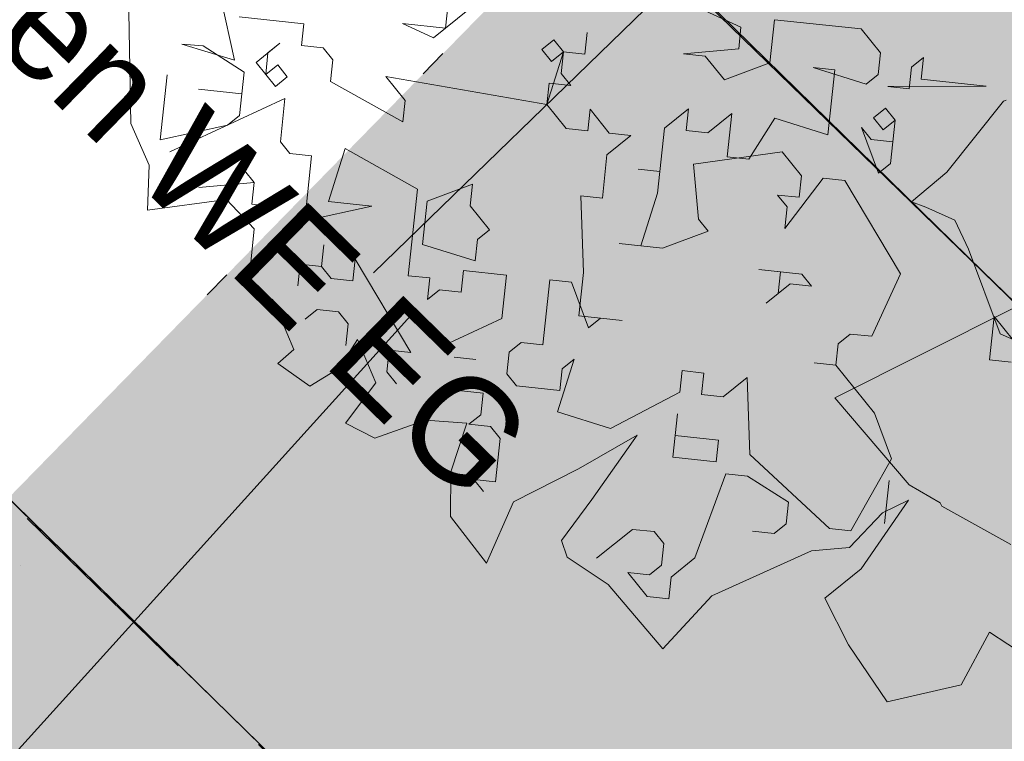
# Model space of a CAD drawing. Header units: metres. Extents: x -228 to 168, y -124 to 293.
# Tile 388 of 613: x -6.36 to -2.86, y 120.11 to 122.67. Entities that reach past the tile are written whole.
import ezdxf

# ---------------------------------------------------------------- set-up
doc = ezdxf.new("R2010")
doc.units = ezdxf.units.M
doc.header["$MEASUREMENT"] = 0
doc.linetypes.add('Strichlinie_ eng', pattern=[1.15, 0.75, -0.4])
doc.linetypes.add('Wipeout_Contour', pattern=[1, 0, -1])
for name, color, linetype in [('Bepflanzung.3 _ UMGEBUNG', 7, 'Continuous'), ('Gebäude.3 _ UMGEBUNG', 7, 'Continuous'), ('Parzellen.3 _ UMGEBUNG', 7, 'Continuous')]:
    doc.layers.add(name, color=color, linetype=linetype)
doc.styles.add('ERSTELLTER_STIL_1', font='txt')

msp = doc.modelspace()

# ---------------------------------------------------------------- hatches: boundary and pattern name
at = {"layer": 'Bepflanzung.3 _ UMGEBUNG', "linetype": 'Continuous', "lineweight": 18, "true_color": 0xc5c5a2}
msp.add_hatch(color=9, dxfattribs=at).paths.add_polyline_path([(-5.6286, 122.0353), (-5.5308, 121.9314), (-5.5523, 121.7164), (-5.4636, 121.6797), (-5.3899, 121.5027), (-5.4466, 121.4519), (-5.3331, 121.3712), (-5.228, 121.4363), (-5.1625, 121.5383), (-5.0973, 121.3841), (-5.2052, 121.2403), (-5.1013, 121.187), (-4.9207, 121.2507), (-4.7746, 121.2404), (-4.8314, 121.0666), (-4.8326, 120.9081), (-4.704, 120.742), (-4.6083, 120.9609), (-4.3777, 121.0779), (-4.1686, 121.1972), (-4.3294, 120.9691), (-4.4378, 120.8226), (-4.4173, 120.7633), (-4.2716, 120.6669), (-4.0775, 120.4383), (-3.9035, 120.6267), (-3.5485, 120.7867), (-3.4132, 120.7978), (-3.2963, 120.9216), (-3.2043, 120.9662), (-3.3722, 120.7225), (-3.5009, 120.6174), (-3.417, 120.4522), (-3.2796, 120.2496), (-3.0169, 120.3102), (-2.9153, 120.4974), (-2.6433, 120.3168), (-2.2536, 120.2852), (-2.1554, 120.4317), (-2.1314, 120.6494), (-2.2818, 120.8237), (-2.336, 120.9276), (-2.1202, 120.8554), (-1.9964, 120.6691), (-1.9031, 120.8084), (-1.6672, 120.7578), (-1.4162, 120.8617), (-1.2938, 120.7852), (-0.9857, 120.7935), (-1.1218, 120.9119), (-1.0041, 121.0377), (-1.0139, 121.1675), (-0.9579, 121.2705), (-0.6276, 121.1843), (-0.4495, 121.385), (-0.3769, 121.5027), (-0.5284, 121.6661), (-0.5649, 121.8336), (-0.6431, 121.9183), (-0.3843, 121.8224), (-0.0828, 121.9182), (0.041, 122.0605), (0.3242, 122.2944), (0.4314, 122.4301), (0.1634, 122.3716), (-0.1235, 122.2388), (-0.4346, 122.1849), (-0.4195, 122.3251), (-0.1333, 122.4247), (-0.2727, 122.7543), (-0.7249, 122.7962), (-0.8794, 122.6634), (-1.1212, 122.6457), (-1.1495, 122.8396), (-0.6012, 122.9487), (-0.3749, 123.2279), (-0.2945, 123.135), (-0.0987, 122.9777), (0.0182, 122.9678), (0.2408, 122.9789), (0.3679, 123.1867), (0.5033, 123.3548), (0.5835, 123.6427), (0.3709, 123.7573), (0.1778, 123.9295), (-0.1009, 123.8721), (-0.1828, 123.9736), (-0.1953, 124.1113), (0.1549, 124.0252), (0.264, 124.2242), (0.4586, 124.4119), (0.4817, 124.5321), (0.2863, 124.6866), (0.1379, 124.7974), (-0.1954, 124.5878), (-0.6615, 124.3597), (-0.1461, 124.8443), (0.1572, 124.9882), (0.0935, 125.1542), (0.06, 125.5296), (-0.1679, 125.4698), (-0.2902, 125.2796), (-0.5234, 125.4147), (-0.697, 125.1978), (-0.8545, 125.0511), (-0.9664, 125.1776), (-0.7061, 125.6674), (-0.4991, 125.75), (-0.5119, 125.9381), (-0.7487, 125.8849), (-0.8365, 125.9815), (-0.5262, 126.1491), (-0.8056, 126.2607), (-1.0187, 126.4467), (-1.0981, 126.6699), (-1.4618, 126.5525), (-1.74, 126.3492), (-1.886, 126.7059), (-1.7871, 127.0017), (-2.0457, 127.0626), (-2.1555, 126.9213), (-2.3278, 126.8434), (-2.701, 126.732), (-2.7501, 126.4616), (-2.681, 126.2415), (-2.9334, 126.1759), (-3.149, 126.199), (-3.2269, 126.3922), (-3.3823, 126.464), (-3.3108, 126.9139), (-3.5663, 126.8131), (-3.6418, 126.6881), (-3.7675, 126.6852), (-4.0679, 126.958), (-4.121, 126.7449), (-4.0779, 126.435), (-4.2075, 126.4979), (-4.3247, 126.5769), (-4.5807, 126.377), (-4.7542, 126.2763), (-5.1872, 126.2922), (-5.1595, 125.8654), (-5.2583, 125.5963), (-5.5404, 125.6104), (-5.7173, 125.5367), (-5.8901, 125.4308), (-5.7786, 125.2706), (-5.6851, 125.099), (-5.4842, 125.0155), (-5.6565, 124.9849), (-5.8549, 124.892), (-6.0536, 124.6952), (-6.2553, 124.5211), (-6.0424, 124.4374), (-5.8162, 124.4622), (-5.7435, 124.2253), (-5.5238, 124.0983), (-5.5744, 123.8693), (-5.5579, 123.6167), (-5.7332, 123.9428), (-5.853, 123.8539), (-6.0097, 124.0222), (-6.2727, 123.8523), (-6.3532, 123.5937), (-5.7794, 123.3449), (-6.0909, 123.1569), (-6.2258, 122.7593), (-5.9766, 122.7019), (-5.9689, 122.3064), (-5.904, 122.1572), (-5.9101, 121.9972)])
at = {"layer": 'Gebäude.3 _ UMGEBUNG', "linetype": 'Continuous', "lineweight": 18, "true_color": 0xe9eed8}
for points in [[(-15.7373, 134.2209), (-2.7244, 121.5702), (2.708, 127.126), (0.92, 128.8742), (-2.0163, 125.8712), (-9.8814, 133.5616), (-0.0936, 143.5716), (7.7714, 135.8812), (6.1472, 134.2202), (7.9352, 132.4719), (4.3159, 128.7705), (8.9704, 124.2193), (10.0191, 125.2918), (7.3161, 127.9348), (15.0065, 135.7998), (25.7315, 125.313), (18.0411, 117.448), (16.5394, 118.9163), (15.4906, 117.8437), (19.0658, 114.3478), (29.6211, 125.1428), (6.6272, 156.0287), (5.4824, 154.8368), (-10.2441, 140.0014)], [(-43.2878, 108.5399), (-29.6949, 92.6005), (-14.965, 107.6649), (-16.5485, 109.2132), (-26.0566, 99.4892), (-34.4936, 107.7389), (-24.9855, 117.4629), (-21.482, 114.0372), (-10.6456, 125.1197), (4.1644, 110.6385), (-4.5746, 101.701), (-3.7653, 100.9097), (7.0711, 111.9922), (-15.6278, 134.187), (-26.3525, 123.0586), (-27.0711, 122.3849), (-42.3739, 109.3086)]]:
    msp.add_hatch(color=254, dxfattribs=at).paths.add_polyline_path(points)
at = {"layer": 'Gebäude.3 _ UMGEBUNG', "linetype": 'Continuous', "lineweight": 18, "true_color": 0x262619}
msp.add_hatch(color=250, dxfattribs=at).paths.add_polyline_path([(-1.7804, 125.6405), (-9.8814, 133.5616), (-5.1158, 138.4353), (-8.2729, 141.5202), (-15.6213, 134.1718), (-2.9389, 121.7799), (-0.435, 124.325)])
at = {"layer": 'Gebäude.3 _ UMGEBUNG', "linetype": 'Continuous', "lineweight": 18, "true_color": 0x191911}
msp.add_hatch(color=250, dxfattribs=at).paths.add_polyline_path([(-1.6909, 116.3638), (0.4063, 118.509), (-8.5695, 127.2808), (-10.6644, 125.138)])
at = {"layer": 'Gebäude.3 _ UMGEBUNG', "linetype": 'Continuous', "lineweight": 18, "true_color": 0x3f3f2c}
for points in [[(-3.193, 122.027), (-3.142, 122.0086), (-3.0386, 121.9619), (-2.9906, 121.8591), (-2.8783, 121.5579), (-2.8, 121.5238), (-1.7815, 122.4769), (-1.7093, 122.6084), (-1.6665, 122.6409), (-1.645, 122.62), (-1.6321, 122.6297), (-1.6046, 122.6578), (-1.5928, 122.6869), (-1.5698, 122.6935), (-1.3293, 122.9394), (-1.3689, 122.9698), (-1.2269, 123.0441), (-1.1781, 123.0941), (-1.1169, 123.2644), (-1.0837, 123.3319), (-0.8429, 123.4369), (-0.8264, 123.4537), (-0.7522, 123.5569), (-0.7025, 123.5804), (-0.6356, 123.6489), (-0.6075, 123.7578), (-0.5374, 123.8552), (-0.2963, 123.9958), (-0.2945, 123.9977), (-0.2902, 124.0066), (-0.2733, 124.0194), (-0.2646, 124.0283), (-0.1645, 124.2748), (0.1244, 124.4262), (0.1625, 124.4651), (0.2261, 124.642), (0.2593, 124.7095), (0.5064, 124.8173), (0.5908, 124.9345), (0.648, 124.9617), (0.7059, 125.0209), (0.7354, 125.1355), (0.8055, 125.2329), (1.0479, 125.3742), (1.0535, 125.3858), (1.0761, 125.3995), (1.349, 125.6786), (1.4209, 125.7659), (1.4453, 125.7771), (1.5151, 125.8484), (1.6052, 126.1047), (1.9791, 126.4977), (2.1913, 126.5975), (2.2896, 126.8773), (1.8185, 127.2653), (1.4682, 126.9839), (1.3446, 126.69), (1.0967, 126.5396), (0.8431, 126.3304), (0.7803, 126.0724), (0.7501, 126.0437), (0.5056, 125.911), (0.4353, 125.7757), (0.2957, 125.7032), (0.2209, 125.776), (0.1402, 125.5479), (-0.1184, 125.3719), (-0.206, 125.0921), (-0.4671, 124.9304), (-0.7251, 124.5332), (-0.7412, 124.5243), (-0.7956, 124.5943), (-0.8474, 124.5293), (-0.8421, 124.5241), (-0.9076, 124.3981), (-1.0473, 124.3255), (-1.122, 124.3984), (-1.2028, 124.1703), (-1.4614, 123.9942), (-1.549, 123.7144), (-1.81, 123.5528), (-1.9664, 123.3121), (-2.1385, 123.2166), (-2.1904, 123.1516), (-2.1767, 123.1383), (-2.2614, 122.9646), (-2.3948, 122.8909), (-2.5213, 122.6431), (-2.5492, 122.6122), (-2.8055, 122.5429), (-2.857, 122.3892), (-2.8658, 122.3851), (-3.0676, 122.1326)], [(-4.2746, 101.4876), (-3.8751, 101.2052), (-3.6487, 101.092), (-3.6488, 101.3072), (-3.4388, 101.3073), (-3.069, 101.7497), (-3.0229, 101.8533), (-2.9205, 101.902), (-2.62, 102.0163), (-2.5864, 102.0949), (-2.2793, 102.3611), (-2.2158, 102.4718), (-2.2044, 102.4777), (-2.0693, 102.7236), (-2.0265, 102.7561), (-2.005, 102.7352), (-1.9689, 102.7626), (-1.9528, 102.8021), (-1.824, 102.8388), (-1.7765, 102.9459), (-1.6615, 103.0332), (-1.7289, 103.085), (-1.5489, 103.1793), (-1.4769, 103.3796), (-1.4437, 103.4471), (-1.1965, 103.5549), (-1.1122, 103.6721), (-1.0063, 103.7223), (-0.9675, 103.873), (-0.8974, 103.9704), (-0.655, 104.1118), (-0.6502, 104.1218), (-0.6259, 104.1402), (-0.5245, 104.39), (-0.2059, 104.5569), (-0.1339, 104.7572), (-0.1007, 104.8247), (0.1464, 104.9325), (0.2308, 105.0497), (0.3366, 105.0999), (0.3754, 105.2507), (0.4455, 105.3481), (0.6879, 105.4894), (0.6935, 105.501), (0.8026, 105.5672), (1.0609, 105.8811), (1.1386, 105.9166), (1.2452, 106.22), (1.2912, 106.3236), (1.3937, 106.3723), (1.6942, 106.4866), (1.7277, 106.5651), (1.9177, 106.7298), (1.8325, 106.813), (1.8533, 106.8229), (2.1132, 106.9218), (2.1736, 106.9835), (2.1874, 107.0158), (2.2525, 107.0722), (2.3772, 107.1997), (2.3812, 107.1958), (2.5344, 107.3524), (2.5304, 107.3564), (2.5469, 107.3733), (2.5581, 107.3927), (2.5694, 107.3986), (2.7046, 107.6445), (2.7474, 107.677), (2.7689, 107.6561), (2.805, 107.6835), (2.821, 107.723), (2.9259, 107.7529), (2.9642, 107.7921), (2.9973, 107.8668), (3.1124, 107.9541), (3.045, 108.0059), (3.225, 108.1002), (3.297, 108.3005), (3.3302, 108.368), (3.5773, 108.4758), (3.6617, 108.593), (3.7675, 108.6432), (3.8063, 108.7939), (3.8764, 108.8913), (4.1188, 109.0327), (4.1237, 109.0427), (4.1479, 109.0611), (4.2494, 109.311), (4.568, 109.4778), (4.6399, 109.6782), (4.6731, 109.7457), (4.9203, 109.8534), (5.0046, 109.9707), (5.1105, 110.0208), (5.1493, 110.1716), (5.2194, 110.269), (5.4618, 110.4104), (5.4674, 110.4219), (5.5764, 110.4881), (5.8347, 110.802), (5.9124, 110.8375), (6.019, 111.1409), (6.0651, 111.2445), (6.1675, 111.2932), (6.468, 111.4075), (6.5015, 111.4861), (6.5227, 111.5044), (6.5496, 111.4684), (6.6915, 111.6507), (6.9327, 111.7812), (7.0711, 111.9922), (6.9501, 112.1269), (6.8537, 112.3035), (6.6025, 112.428), (6.5296, 112.5619), (6.2827, 112.69), (6.252, 112.7181), (6.1843, 112.9749), (6.031, 113.0274), (6.0269, 113.0362), (5.7757, 113.2396), (5.5692, 113.4883), (5.5603, 113.4922), (5.5059, 113.6449), (5.2483, 113.7094), (5.2198, 113.7397), (5.0887, 113.9851), (4.9539, 114.0563), (4.8823, 114.1964), (4.9556, 114.2706), (4.7281, 114.3529), (4.5537, 114.6127), (4.2745, 114.7021), (4.1145, 114.9642), (3.7191, 115.2248), (3.7102, 115.241), (3.7805, 115.2949), (3.7159, 115.3471), (3.7107, 115.3419), (3.5851, 115.4082), (3.5135, 115.5483), (3.5868, 115.6226), (3.3592, 115.7048), (3.1849, 115.9646), (2.9057, 116.054), (2.7457, 116.3161), (2.4049, 116.5407), (2.4303, 116.5794), (2.3094, 116.7141), (2.2129, 116.8907), (1.9617, 117.0152), (1.8889, 117.1491), (1.642, 117.2772), (1.6112, 117.3053), (1.5435, 117.562), (1.3902, 117.6145), (1.3862, 117.6233), (1.135, 117.8268), (0.9284, 118.0755), (0.9196, 118.0794), (0.8652, 118.232), (0.6076, 118.2966), (0.5791, 118.3269), (0.448, 118.5722), (0.3132, 118.6434), (0.2415, 118.7835), (0.3149, 118.8578), (0.0873, 118.9401), (-0.087, 119.1998), (-0.3663, 119.2893), (-0.5262, 119.5513), (-0.9217, 119.8119), (-0.9305, 119.8282), (-0.8602, 119.882), (-0.9249, 119.9343), (-0.93, 119.929), (-1.0556, 119.9954), (-1.1273, 120.1355), (-1.0539, 120.2098), (-1.2815, 120.292), (-1.4558, 120.5518), (-1.7351, 120.6412), (-1.8951, 120.9033), (-2.1347, 121.0612), (-2.229, 121.234), (-2.2937, 121.2862), (-2.3071, 121.2727), (-2.4802, 121.3585), (-2.5531, 121.4924), (-2.8, 121.6205), (-2.8307, 121.6486), (-3.4654, 121.33), (-3.2012, 121.0211), (-3.0909, 120.9569), (-3.0851, 120.9455), (-2.84, 120.8087), (-2.8078, 120.7657), (-2.8289, 120.7444), (-2.8017, 120.7081), (-2.7623, 120.6918), (-2.7265, 120.5627), (-2.6197, 120.5145), (-2.5331, 120.3989), (-2.4809, 120.466), (-2.3878, 120.2853), (-2.1879, 120.212), (-2.1207, 120.1784), (-2.0145, 119.9306), (-1.8978, 119.8454), (-1.8484, 119.7393), (-1.6979, 119.6995), (-1.6009, 119.6288), (-1.4611, 119.3854), (-1.4512, 119.3805), (-1.4329, 119.3561), (-1.1838, 119.2531), (-1.019, 118.9334), (-0.8191, 118.8601), (-0.7518, 118.8265), (-0.6457, 118.5786), (-0.529, 118.4935), (-0.4795, 118.3873), (-0.329, 118.3475), (-0.2321, 118.2768), (-0.0923, 118.0335), (-0.0808, 118.0278), (-0.0153, 117.9183), (0.2969, 117.658), (0.3319, 117.5801), (0.6345, 117.4715), (0.7379, 117.4247), (0.7859, 117.322), (0.8982, 117.0207), (0.9765, 116.9867), (1.2408, 116.6778), (1.351, 116.6136), (1.3569, 116.6022), (1.6019, 116.4654), (1.6738, 116.3694), (1.7155, 116.2194), (1.8222, 116.1712), (1.9088, 116.0556), (1.9303, 116.0832), (2.0882, 116.0178), (2.253, 115.6982), (2.4528, 115.6249), (2.5201, 115.5912), (2.6262, 115.3434), (2.7429, 115.2582), (2.7924, 115.1521), (2.9429, 115.1123), (3.0398, 115.0416), (3.1796, 114.7983), (3.1896, 114.7933), (3.2078, 114.769), (3.457, 114.6659), (3.6218, 114.3462), (3.8216, 114.2729), (3.8889, 114.2393), (3.9951, 113.9914), (4.1117, 113.9063), (4.1612, 113.8002), (4.3117, 113.7604), (4.4087, 113.6896), (4.5484, 113.4463), (4.5599, 113.4406), (4.6255, 113.3312), (4.9376, 113.0708), (4.9726, 112.9929), (5.2753, 112.8843), (5.3786, 112.8376), (5.4266, 112.7348), (5.539, 112.4335), (5.6173, 112.3995), (5.8815, 112.0906), (5.943, 112.0548), (5.9225, 112.0493), (5.871, 111.8956), (5.8622, 111.8915), (5.6604, 111.639), (5.4131, 111.4308), (5.4092, 111.4219), (5.257, 111.3665), (5.1941, 111.1085), (5.1639, 111.0798), (4.9195, 110.9471), (4.8492, 110.8118), (4.7095, 110.7393), (4.6348, 110.8122), (4.554, 110.584), (4.2954, 110.408), (4.2078, 110.1282), (3.9468, 109.9665), (3.6888, 109.5694), (3.6726, 109.5604), (3.6183, 109.6304), (3.5664, 109.5654), (3.5717, 109.5602), (3.5062, 109.4342), (3.3666, 109.3617), (3.2918, 109.4345), (3.2111, 109.2064), (2.9524, 109.0304), (2.8648, 108.7505), (2.6038, 108.5889), (2.4475, 108.3482), (2.2753, 108.2527), (2.2235, 108.1877), (2.2371, 108.1744), (2.1524, 108.0008), (2.019, 107.927), (1.8926, 107.6793), (1.8646, 107.6484), (1.6083, 107.579), (1.5569, 107.4253), (1.5481, 107.4213), (1.3597, 107.1855), (1.1487, 107.1283), (1.0972, 106.9747), (1.0884, 106.9706), (0.8866, 106.718), (0.6393, 106.5099), (0.6354, 106.501), (0.4831, 106.4456), (0.4203, 106.1876), (0.3901, 106.1589), (0.1456, 106.0262), (0.0753, 105.8909), (-0.0643, 105.8184), (-0.1391, 105.8912), (-0.2198, 105.6631), (-0.4784, 105.4871), (-0.566, 105.2073), (-0.8271, 105.0456), (-1.0851, 104.6484), (-1.1012, 104.6395), (-1.1556, 104.7095), (-1.2074, 104.6445), (-1.2021, 104.6393), (-1.2676, 104.5133), (-1.4073, 104.4407), (-1.482, 104.5136), (-1.5628, 104.2855), (-1.8214, 104.1095), (-1.909, 103.8296), (-2.17, 103.668), (-2.3263, 103.4273), (-2.4985, 103.3318), (-2.5504, 103.2668), (-2.5367, 103.2535), (-2.6214, 103.0798), (-2.7548, 103.0061), (-2.8813, 102.7583), (-2.9092, 102.7275), (-3.1655, 102.6581), (-3.3413, 102.3241), (-3.6491, 102.1124), (-3.7267, 101.8235), (-4.1132, 101.7576), (-4.0276, 101.5577)]]:
    msp.add_hatch(color=49, dxfattribs=at).paths.add_polyline_path(points)
at = {"layer": 'Gebäude.3 _ UMGEBUNG', "linetype": 'Continuous', "lineweight": 18, "true_color": 0xe6e600}
h = msp.add_hatch(dxfattribs=at)
h.set_pattern_fill('Teppich', color=2, style=0, pattern_type=2)
h.set_pattern_definition([(45, (2e-16, 3), (-0.954594, 0.954594), [0, -0.9, 0, -1.35]), (110, (3, 3), (1.268585, 0.461727), [0, -0.66, 0, -1.14])])
h.paths.add_polyline_path([(-10.6456, 125.1197), (-14.8403, 120.8297), (-0.0303, 106.3485), (4.1644, 110.6385)])
at = {"layer": 'Gebäude.3 _ UMGEBUNG', "linetype": 'Continuous', "lineweight": 18, "true_color": 0x545454}
msp.add_hatch(color=251, dxfattribs=at).paths.add_polyline_path([(-10.6456, 125.1197), (-14.8403, 120.8297), (-0.0303, 106.3485), (4.1644, 110.6385)])

# ---------------------------------------------------------------- linework, layer by layer
at = {"layer": 'Bepflanzung.3 _ UMGEBUNG', "color": 43, "linetype": 'Continuous', "lineweight": 18, "true_color": 0xa8a873}
for p, q in [((-3.3038, 122.5567), (-3.3724, 122.6419)), ((-3.312, 122.4799), (-3.3038, 122.5567)), ((-3.2008, 122.429), (-3.1926, 122.5059)), ((-3.1926, 122.5059), (-3.15, 122.5402)), ((-3.15, 122.5402), (-3.1582, 122.4634)), ((-3.4905, 122.2657), (-3.4658, 122.4963)), ((-3.3546, 122.4455), (-3.312, 122.4799)), ((-2.9276, 122.4386), (-3.2777, 122.4373)), ((-3.2777, 122.4373), (-3.2008, 122.429)), ((-3.1582, 122.4634), (-2.9276, 122.4386)), ((-3.3285, 122.3261), (-3.2859, 122.3604)), ((-3.2859, 122.3604), (-3.2516, 122.3178)), ((-3.2942, 122.2835), (-3.3285, 122.3261)), ((-3.2516, 122.3178), (-3.2942, 122.2835)), ((-3.2516, 122.3178), (-3.2681, 122.1641)), ((-3.2599, 122.241), (-3.2516, 122.3178)), ((-3.3107, 122.1297), (-3.3711, 122.2918)), ((-3.3711, 122.2918), (-3.3367, 122.2492)), ((-3.3367, 122.2492), (-3.2599, 122.241)), ((-3.2681, 122.1641), (-3.3107, 122.1297)), ((-3.4301, 122.1037), (-3.507, 122.1119)), ((-3.2325, 121.7714), (-3.4301, 122.1037)), ((-3.3341, 121.549), (-3.2325, 121.7714)), ((-2.9153, 121.4652), (-2.8988, 121.619)), ((-2.8988, 121.619), (-2.8302, 121.5338)), ((-3.4535, 121.5229), (-3.411, 121.5572)), ((-3.411, 121.5572), (-3.3341, 121.549)), ((-3.4618, 121.446), (-3.4535, 121.5229)), ((-2.8385, 121.4569), (-2.9153, 121.4652)), ((-3.3245, 121.2758), (-3.4618, 121.446)), ((-3.2641, 121.1138), (-3.3245, 121.2758)), ((-3.4083, 120.857), (-3.2641, 121.1138)), ((-3.2888, 120.8831), (-3.2724, 121.0369)), ((-3.2043, 120.9662), (-3.3722, 120.7225)), ((-3.2963, 120.9216), (-3.2043, 120.9662)), ((-3.4132, 120.7978), (-3.2963, 120.9216)), ((-3.4852, 120.8653), (-3.4083, 120.857)), ((-3.3722, 120.7225), (-3.5009, 120.6174)), ((-3.5009, 120.6174), (-3.417, 120.4522)), ((-3.0169, 120.3102), (-2.9153, 120.4974)), ((-2.9153, 120.4974), (-2.6433, 120.3168)), ((-3.417, 120.4522), (-3.2796, 120.2496)), ((-3.2796, 120.2496), (-3.0169, 120.3102))]:
    msp.add_line(p, q, dxfattribs=at)
at = {"layer": 'Gebäude.3 _ UMGEBUNG', "color": 57, "linetype": 'Continuous', "lineweight": 18, "true_color": 0x7e7e59, "flags": 128}
for points in [[(-2.8, 121.5238), (-2.8783, 121.5579), (-2.9906, 121.8591), (-3.0386, 121.9619), (-3.142, 122.0086), (-3.193, 122.027), (-3.0676, 122.1326), (-2.8658, 122.3851), (-2.857, 122.3892)], [(-2.84, 120.8087), (-3.0851, 120.9455), (-3.0909, 120.9569), (-3.2012, 121.0211), (-3.4654, 121.33), (-2.8307, 121.6486)]]:
    msp.add_lwpolyline(points, dxfattribs=at)

# ---------------------------------------------------------------- next in the draw order: wipeouts: each hides what was drawn before it
at = {"color": 254, "linetype": 'Wipeout_Contour', "lineweight": 0, "ltscale": 482.695157}
msp.add_wipeout([(-18.0818, 116.1562), (-14.5202, 112.6738), (-3.5469, 123.8963), (-7.1084, 127.3788)], dxfattribs=at).dxf.layer = 'Gebäude.3 _ UMGEBUNG'

# ---------------------------------------------------------------- next in the draw order: linework, layer by layer
at = {"color": 255, "linetype": 'Continuous', "lineweight": 18}
for p, q in [((0.8382, 127.5536), (-5.1058, 121.7746)), ((-4.9628, 121.6348), (-10.6788, 115.3138))]:
    msp.add_line(p, q, dxfattribs=at)
at = {"color": 36, "linetype": 'Strichlinie_ eng', "lineweight": 18, "true_color": 0x7e4100, "flags": 128}
msp.add_lwpolyline([(19.7576, 81.1743), (26.1393, 74.9344), (10.7589, 59.2059), (-18.5798, 87.8908), (-16.4365, 90.0827), (-25.6276, 99.0697), (-34.4936, 107.7389), (-24.9855, 117.4629), (-21.482, 114.0372), (-10.6497, 125.1155), (9.6942, 105.2345), (12.8388, 108.4505), (26.5478, 122.4708), (40.3145, 109.0099), (37.0934, 105.7157), (40.4985, 102.3862)], close=True, dxfattribs=at)
at = {"layer": 'Bepflanzung.3 _ UMGEBUNG', "color": 43, "linetype": 'Continuous', "lineweight": 18, "true_color": 0xa8a873}
for p, q in [((-3.7994, 122.6488), (-4.2442, 122.852)), ((-5.6007, 122.5309), (-5.6529, 122.7698)), ((-4.8497, 122.6448), (-4.8415, 122.7217)), ((-5.9766, 122.7019), (-5.9689, 122.3064)), ((-5.5842, 122.6847), (-5.3536, 122.6599)), ((-4.7646, 122.7134), (-4.8923, 122.6105)), ((-5.3536, 122.6599), (-5.3618, 122.5831)), ((-4.8923, 122.6105), (-5.0035, 122.6613)), ((-5.0035, 122.6613), (-4.8497, 122.6448)), ((-3.8076, 122.5719), (-3.7994, 122.6488)), ((-3.6799, 122.6749), (-3.6964, 122.5211)), ((-3.3724, 122.6419), (-3.6799, 122.6749)), ((-4.3541, 122.5527), (-4.3458, 122.6296)), ((-4.3458, 122.6296), (-4.3541, 122.5527)), ((-5.7119, 122.5817), (-5.7871, 122.5878)), ((-5.7871, 122.5878), (-5.6007, 122.5309)), ((-5.5664, 122.4883), (-5.7119, 122.5817)), ((-5.5238, 122.5227), (-5.4387, 122.5913)), ((-5.4387, 122.5913), (-5.4813, 122.557)), ((-5.3618, 122.5831), (-5.2849, 122.5748)), ((-4.5078, 122.5692), (-4.4653, 122.6035)), ((-4.4653, 122.6035), (-4.431, 122.561)), ((-5.4813, 122.557), (-5.4895, 122.4801)), ((-5.2849, 122.5748), (-5.2506, 122.5322)), ((-4.4735, 122.5267), (-4.5078, 122.5692)), ((-4.49, 122.3729), (-4.431, 122.561)), ((-4.431, 122.561), (-4.4735, 122.5267)), ((-4.431, 122.561), (-4.4392, 122.4841)), ((-4.431, 122.561), (-4.3541, 122.5527)), ((-4.3541, 122.5527), (-4.431, 122.561)), ((-4.004, 122.5541), (-3.8076, 122.5719)), ((-3.9271, 122.5458), (-4.004, 122.5541)), ((-3.8584, 122.4607), (-3.9271, 122.5458)), ((-5.4552, 122.4375), (-5.5238, 122.5227)), ((-5.4895, 122.4801), (-5.4469, 122.5144)), ((-5.4469, 122.5144), (-5.4126, 122.4719)), ((-5.2506, 122.5322), (-5.2589, 122.4554)), ((-3.6964, 122.5211), (-3.8584, 122.4607)), ((-5.8396, 122.4788), (-5.8644, 122.2481)), ((-5.5746, 122.4115), (-5.5664, 122.4883)), ((-5.4126, 122.4719), (-5.4552, 122.4375)), ((-4.9939, 122.3881), (-5.0625, 122.4732)), ((-5.0625, 122.4732), (-4.49, 122.3729)), ((-4.4392, 122.4841), (-4.4049, 122.4415)), ((-3.4658, 122.4963), (-3.5427, 122.5046)), ((-3.5427, 122.5046), (-3.3546, 122.4455)), ((-5.2589, 122.4554), (-5.0021, 122.3112)), ((-4.4818, 122.4498), (-4.49, 122.3729)), ((-4.4049, 122.4415), (-4.4818, 122.4498)), ((-5.5746, 122.4115), (-5.7284, 122.428)), ((-5.7284, 122.428), (-5.5746, 122.4115)), ((-5.5829, 122.3346), (-5.5746, 122.4115)), ((-5.4209, 122.395), (-5.83, 122.2055)), ((-5.4374, 122.2412), (-5.4209, 122.395)), ((-5.0021, 122.3112), (-4.9939, 122.3881)), ((-4.49, 122.3729), (-4.4214, 122.2878)), ((-5.6255, 122.3003), (-5.5829, 122.3346)), ((-4.3445, 122.2795), (-4.3362, 122.3564)), ((-4.3362, 122.3564), (-4.2676, 122.2713)), ((-4.0713, 122.2891), (-3.9861, 122.3577)), ((-3.9861, 122.3577), (-3.9944, 122.2809)), ((-3.9175, 122.2726), (-3.8324, 122.3412)), ((-3.8324, 122.3412), (-3.8489, 122.1875)), ((-5.9689, 122.3064), (-5.904, 122.1572)), ((-5.8644, 122.2481), (-5.8561, 122.325)), ((-5.8644, 122.2481), (-5.6255, 122.3003)), ((-3.772, 122.1792), (-3.6786, 122.3247)), ((-3.6786, 122.3247), (-3.4905, 122.2657)), ((-4.4214, 122.2878), (-4.3445, 122.2795)), ((-4.1907, 122.263), (-4.2759, 122.1944)), ((-4.2676, 122.2713), (-4.1907, 122.263)), ((-4.0878, 122.1353), (-4.0713, 122.2891)), ((-3.9944, 122.2809), (-3.9175, 122.2726)), ((-5.4031, 122.1986), (-5.4374, 122.2412)), ((-5.3262, 122.1904), (-5.4031, 122.1986)), ((-5.2067, 122.2165), (-5.2658, 122.0284)), ((-4.95, 122.0723), (-5.2067, 122.2165)), ((-4.2759, 122.1944), (-4.2923, 122.0406)), ((-3.6525, 122.2053), (-3.9683, 122.1614)), ((-3.5839, 122.1202), (-3.6525, 122.2053)), ((-5.904, 122.1572), (-5.9101, 121.9972)), ((-5.3509, 121.9597), (-5.3262, 122.1904)), ((-3.9683, 122.1614), (-3.9505, 121.9651)), ((-3.8489, 122.1875), (-3.772, 122.1792)), ((-5.6076, 122.1039), (-5.5651, 122.1382)), ((-5.5651, 122.1382), (-5.5307, 122.0957)), ((-4.0878, 122.1353), (-4.1647, 122.1436)), ((-4.1647, 122.1436), (-4.0878, 122.1353)), ((-4.096, 122.0584), (-4.0878, 122.1353)), ((-5.5307, 122.0957), (-5.7271, 122.0778)), ((-5.5307, 122.0957), (-5.539, 122.0188)), ((-4.9157, 122.0297), (-4.7537, 122.0901)), ((-4.7537, 122.0901), (-4.7619, 122.0132)), ((-3.507, 122.1119), (-3.643, 121.9321)), ((-3.5921, 122.0433), (-3.5839, 122.1202)), ((-4.983, 121.7647), (-4.95, 122.0723)), ((-4.1551, 121.8704), (-4.096, 122.0584)), ((-3.6347, 122.009), (-3.669, 122.0515)), ((-3.669, 122.0515), (-3.5921, 122.0433)), ((-5.9101, 121.9972), (-5.6286, 122.0353)), ((-5.6286, 122.0353), (-5.5308, 121.9314)), ((-5.539, 122.0188), (-5.4621, 122.0105)), ((-5.2658, 122.0284), (-5.112, 122.0119)), ((-4.9322, 121.8759), (-4.9157, 122.0297)), ((-4.2923, 122.0406), (-4.3692, 122.0489)), ((-4.3692, 122.0489), (-4.3597, 121.7756)), ((-5.112, 122.0119), (-5.3509, 121.9597)), ((-4.7619, 122.0132), (-4.6933, 121.9281)), ((-3.643, 121.9321), (-3.6347, 122.009)), ((-3.9505, 121.9651), (-3.9162, 121.9225)), ((-5.5308, 121.9314), (-5.5523, 121.7164)), ((-4.6933, 121.9281), (-4.7358, 121.8938)), ((-3.9162, 121.9225), (-4.0782, 121.8621)), ((-4.7441, 121.8169), (-4.9322, 121.8759)), ((-4.7358, 121.8938), (-4.7441, 121.8169)), ((-4.0782, 121.8621), (-4.232, 121.8786)), ((-4.232, 121.8786), (-4.1551, 121.8704)), ((-5.2905, 121.7977), (-5.2823, 121.8746)), ((-5.2823, 121.8746), (-5.2905, 121.7977)), ((-5.3756, 121.7291), (-5.3674, 121.806)), ((-5.3674, 121.806), (-5.2905, 121.7977)), ((-5.1793, 121.7469), (-5.1711, 121.8238)), ((-5.1711, 121.8238), (-4.9734, 121.4915)), ((-5.2905, 121.7977), (-5.2562, 121.7552)), ((-4.7866, 121.7826), (-4.7949, 121.7057)), ((-4.6329, 121.7661), (-4.7866, 121.7826)), ((-4.3597, 121.7756), (-4.3761, 121.6219)), ((-3.6594, 121.7783), (-3.7363, 121.7866)), ((-3.7363, 121.7866), (-3.5826, 121.7701)), ((-3.6677, 121.7014), (-3.6594, 121.7783)), ((-5.2562, 121.7552), (-5.1793, 121.7469)), ((-4.9061, 121.7565), (-4.983, 121.7647)), ((-4.9143, 121.6796), (-4.9061, 121.7565)), ((-4.6494, 121.6123), (-4.6329, 121.7661)), ((-4.4791, 121.7496), (-4.5038, 121.5189)), ((-4.4022, 121.7413), (-4.4791, 121.7496)), ((-4.3418, 121.5793), (-4.4022, 121.7413)), ((-3.6251, 121.7357), (-3.7103, 121.6671)), ((-3.5482, 121.7275), (-3.6251, 121.7357)), ((-3.5826, 121.7701), (-3.5482, 121.7275)), ((-5.5523, 121.7164), (-5.4636, 121.6797)), ((-4.8718, 121.7139), (-4.9143, 121.6796)), ((-4.7949, 121.7057), (-4.8718, 121.7139)), ((-3.7103, 121.6671), (-3.6677, 121.7014)), ((-5.4636, 121.6797), (-5.3899, 121.5027)), ((-5.307, 121.6439), (-5.3496, 121.6096)), ((-5.2301, 121.6357), (-5.307, 121.6439)), ((-5.1958, 121.5931), (-5.2301, 121.6357)), ((-4.8539, 121.5176), (-4.6494, 121.6123)), ((-4.3761, 121.6219), (-4.2224, 121.6054)), ((-4.2993, 121.6136), (-4.3418, 121.5793)), ((-4.2224, 121.6054), (-4.2993, 121.6136)), ((-5.204, 121.5163), (-5.1958, 121.5931)), ((-5.228, 121.4363), (-5.1625, 121.5383)), ((-5.1625, 121.5383), (-5.0973, 121.3841)), ((-4.5807, 121.5272), (-4.6233, 121.4928)), ((-4.5038, 121.5189), (-4.5807, 121.5272)), ((-5.3899, 121.5027), (-5.4466, 121.4519)), ((-5.0503, 121.4998), (-5.0585, 121.4229)), ((-4.9734, 121.4915), (-5.0503, 121.4998)), ((-4.6233, 121.4928), (-4.6315, 121.416)), ((-4.7427, 121.4668), (-4.8196, 121.475)), ((-4.3926, 121.4681), (-4.4517, 121.28)), ((-4.4352, 121.4338), (-4.3926, 121.4681)), ((-5.4466, 121.4519), (-5.3331, 121.3712)), ((-5.3331, 121.3712), (-5.228, 121.4363)), ((-5.0585, 121.4229), (-5.0242, 121.3803)), ((-4.4434, 121.3569), (-4.4352, 121.4338)), ((-4.0165, 121.35), (-4.0082, 121.4269)), ((-4.0082, 121.4269), (-3.9313, 121.4186)), ((-3.4618, 121.446), (-3.5387, 121.4543)), ((-3.5387, 121.4543), (-3.4618, 121.446)), ((-4.6315, 121.416), (-4.5972, 121.3734)), ((-3.9313, 121.4186), (-3.9396, 121.3417)), ((-3.8627, 121.3335), (-3.7776, 121.4021)), ((-3.7776, 121.4021), (-3.768, 121.1289)), ((-5.0973, 121.3841), (-5.2052, 121.2403)), ((-4.7167, 121.3473), (-4.8704, 121.3638)), ((-4.5972, 121.3734), (-4.4434, 121.3569)), ((-4.7249, 121.2704), (-4.7167, 121.3473)), ((-4.2636, 121.221), (-4.0165, 121.35)), ((-3.9396, 121.3417), (-3.8627, 121.3335)), ((-5.1013, 121.187), (-4.9207, 121.2507)), ((-4.9207, 121.2507), (-4.7746, 121.2404)), ((-4.7675, 121.2361), (-4.7249, 121.2704)), ((-4.4517, 121.28), (-4.2636, 121.221)), ((-4.0412, 121.1193), (-4.0247, 121.2731)), ((-4.0247, 121.2731), (-4.033, 121.1962)), ((-5.2052, 121.2403), (-5.1013, 121.187)), ((-4.7746, 121.2404), (-4.8314, 121.0666)), ((-4.6906, 121.2279), (-4.7675, 121.2361)), ((-4.6563, 121.1853), (-4.6906, 121.2279)), ((-4.6728, 121.0315), (-4.6563, 121.1853)), ((-4.3777, 121.0779), (-4.1686, 121.1972)), ((-4.1686, 121.1972), (-4.3294, 120.9691)), ((-4.033, 121.1962), (-3.8792, 121.1797)), ((-3.8792, 121.1797), (-3.8874, 121.1028)), ((-3.8874, 121.1028), (-4.0412, 121.1193)), ((-3.768, 121.1289), (-3.4852, 120.8653)), ((-4.6083, 120.9609), (-4.3777, 121.0779)), ((-4.8314, 121.0666), (-4.8326, 120.9081)), ((-4.7153, 120.9972), (-4.7497, 121.0398)), ((-4.7497, 121.0398), (-4.6728, 121.0315)), ((-3.8531, 121.0603), (-3.963, 120.761)), ((-3.7762, 121.052), (-3.8531, 121.0603)), ((-3.6307, 120.9587), (-3.7762, 121.052)), ((-4.3294, 120.9691), (-4.4378, 120.8226)), ((-4.704, 120.742), (-4.6083, 120.9609)), ((-3.639, 120.8818), (-3.6307, 120.9587)), ((-4.8326, 120.9081), (-4.704, 120.742)), ((-4.1854, 120.8626), (-4.3131, 120.7597)), ((-4.1085, 120.8544), (-4.1854, 120.8626)), ((-3.6815, 120.8474), (-3.639, 120.8818)), ((-4.0742, 120.8118), (-4.1085, 120.8544)), ((-3.7584, 120.8557), (-3.6815, 120.8474)), ((-4.4378, 120.8226), (-4.4173, 120.7633)), ((-4.0824, 120.7349), (-4.0742, 120.8118)), ((-3.5485, 120.7867), (-3.4132, 120.7978)), ((-4.4173, 120.7633), (-4.2716, 120.6669)), ((-3.963, 120.761), (-4.0481, 120.6923)), ((-3.9035, 120.6267), (-3.5485, 120.7867)), ((-4.125, 120.7006), (-4.0824, 120.7349)), ((-4.1332, 120.6237), (-4.2019, 120.7088)), ((-4.2019, 120.7088), (-4.125, 120.7006)), ((-4.0481, 120.6923), (-4.0564, 120.6155)), ((-4.2716, 120.6669), (-4.0775, 120.4383)), ((-4.0564, 120.6155), (-4.1332, 120.6237)), ((-4.0775, 120.4383), (-3.9035, 120.6267))]:
    msp.add_line(p, q, dxfattribs=at)
at = {"layer": 'Gebäude.3 _ UMGEBUNG', "color": 9, "linetype": 'Continuous', "lineweight": 18, "flags": 128}
msp.add_lwpolyline([(6.6272, 156.0287), (29.6211, 125.1428), (19.0658, 114.3478), (15.4906, 117.8437), (16.5394, 118.9163), (18.0411, 117.448), (25.7315, 125.313), (15.0065, 135.7998), (9.8867, 130.5637), (7.3161, 127.9348), (10.0191, 125.2918), (8.9704, 124.2193), (4.3159, 128.7705), (7.9352, 132.4719), (6.1472, 134.2202), (7.7714, 135.8812), (-0.0936, 143.5716), (-9.8814, 133.5616), (-2.0163, 125.8712), (0.92, 128.8742), (2.708, 127.126), (-2.7244, 121.5702), (-15.7373, 134.2209)], dxfattribs=at)
msp.add_lwpolyline([(-43.2878, 108.5399), (-29.6949, 92.6005), (-14.965, 107.6649), (-16.5485, 109.2132), (-26.0566, 99.4892), (-34.4936, 107.7389), (-24.9855, 117.4629), (-21.482, 114.0372), (-10.6456, 125.1197), (4.1644, 110.6385), (-4.5746, 101.701), (-3.7653, 100.9097), (7.0711, 111.9922), (-2.9389, 121.7799), (-15.6278, 134.187), (-26.3525, 123.0586), (-27.0711, 122.3849), (-42.3739, 109.3086)], close=True, dxfattribs=at)
at = {"layer": 'Gebäude.3 _ UMGEBUNG', "color": 7, "linetype": 'Wipeout_Contour', "lineweight": 18, "flags": 128}
msp.add_lwpolyline([(-18.0818, 116.1562), (-14.5202, 112.6738), (-3.5469, 123.8963), (-7.1084, 127.3788)], close=True, dxfattribs=at)
at = {"layer": 'Gebäude.3 _ UMGEBUNG', "color": 8, "linetype": 'Continuous', "lineweight": 18, "flags": 128}
for points in [[(4.1644, 110.6385), (-10.6456, 125.1197), (-19.3846, 116.1822), (-4.5746, 101.701)], [(-10.6456, 125.1197), (4.1644, 110.6385), (-0.0303, 106.3485), (-14.8403, 120.8297)], [(-10.6456, 125.1197), (4.1644, 110.6385), (-0.0303, 106.3485), (-14.8403, 120.8297)]]:
    msp.add_lwpolyline(points, close=True, dxfattribs=at)
at = {"layer": 'Parzellen.3 _ UMGEBUNG', "color": 1, "linetype": 'Strichlinie_ eng', "lineweight": 18, "flags": 128}
msp.add_lwpolyline([(29.4138, 125.4019), (18.8305, 114.5783), (4.3155, 128.7709), (-2.7249, 121.5706), (-15.7373, 134.2209), (-10.2441, 140.0014), (5.4824, 154.8368), (6.6272, 156.0287)], close=True, dxfattribs=at)

# ---------------------------------------------------------------- next in the draw order: texts
at = {"layer": 'Gebäude.3 _ UMGEBUNG', "color": 66, "linetype": 'Continuous', "lineweight": 18, "true_color": 0x6d7e00, "insert": (-5.7071, 122.384), "char_height": 0.375, "attachment_point": 2, "rotation": 315.6433, "style": 'ERSTELLTER_STIL_1'}
msp.add_mtext('\\A1;{\\pqc;\\fFrutiger LT 47 LightCn|b0|i0|c0|p0;\\W1.000000;Garten WE EG}', dxfattribs=at)

doc.saveas('drawing.dxf')
